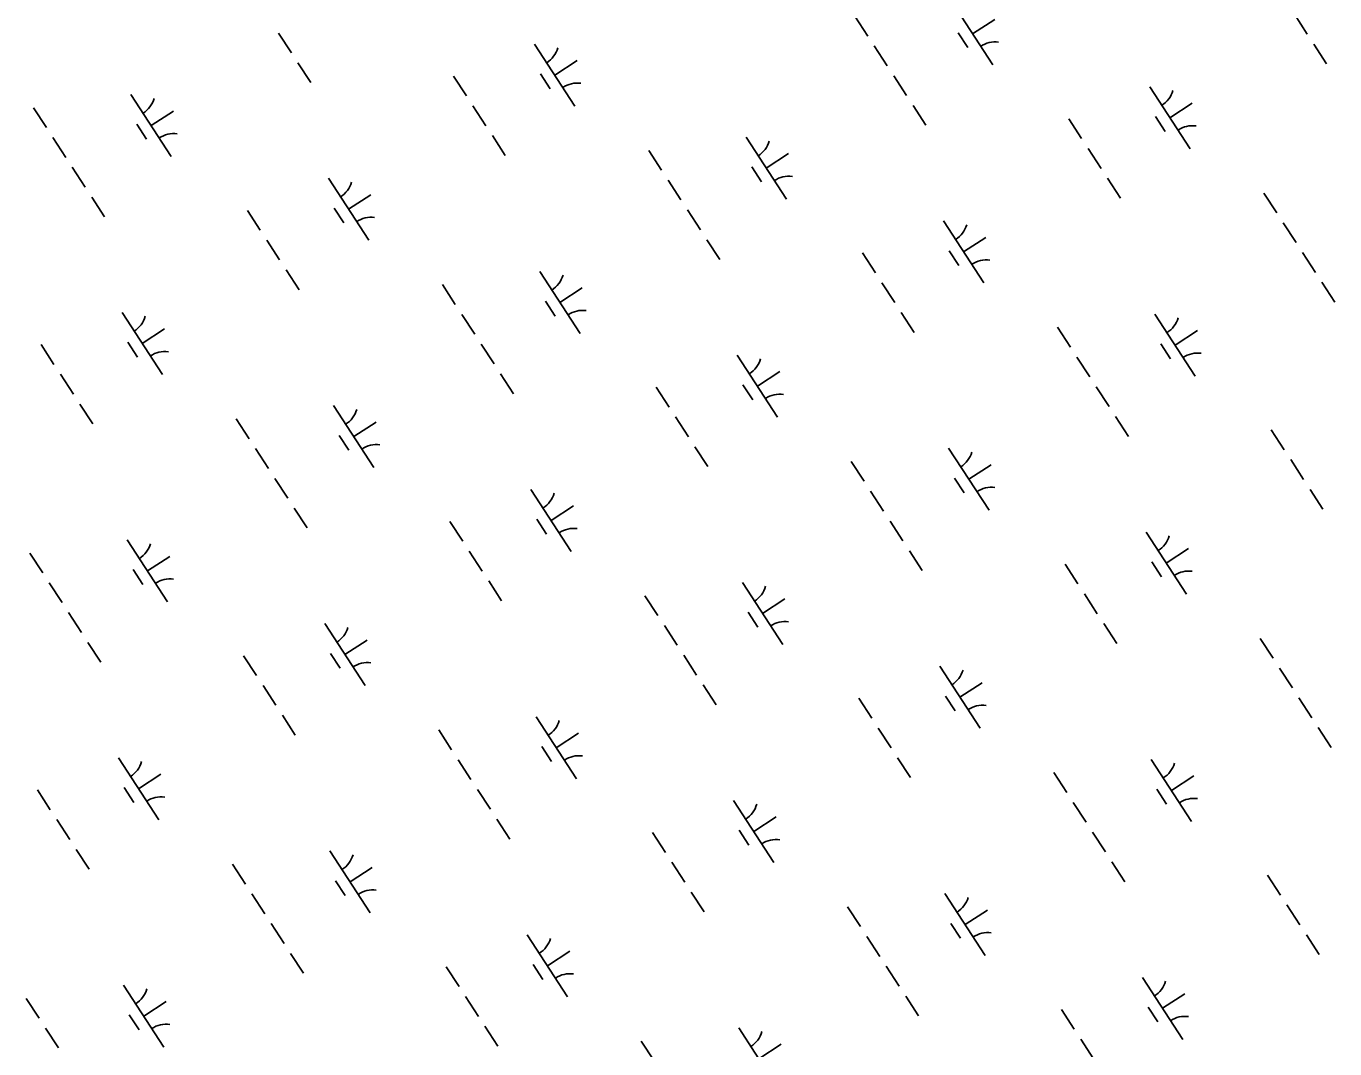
# Model space of a CAD drawing. Extents: x 3953924 to 3974542, y 193747 to 216192.
# Drawn here: x 3968580 to 3969465, y 201392 to 202083 of the extents above; entities that cross this region are included whole.
import ezdxf

# ---------------------------------------------------------------- set-up
doc = ezdxf.new("R2010")
doc.units = 0
doc.layers.add('V-WETL-SWMP', color=7, linetype='Continuous')

msp = doc.modelspace()

# ---------------------------------------------------------------- linework, layer by layer
at = {"layer": 'V-WETL-SWMP'}
for p, q in [((3969206.43, 202098.58), (3969233.71, 202056.68)), ((3969140.61, 202089.65), (3969149.34, 202076.24)), ((3969220.07, 202077.63), (3969235.15, 202087.45)), ((3969437.59, 202090.92), (3969446.32, 202077.51)), ((3968751.08, 202078.25), (3968759.81, 202064.84)), ((3969210.33, 202078.45), (3969216.88, 202068.39)), ((3968924.14, 202070.8), (3968951.41, 202028.89)), ((3969153.7, 202069.54), (3969162.43, 202056.13)), ((3969450.69, 202070.81), (3969459.41, 202057.4)), ((3968764.17, 202058.14), (3968772.9, 202044.73)), ((3968937.77, 202049.85), (3968952.86, 202059.67)), ((3968869.38, 202049.12), (3968878.11, 202035.71)), ((3968928.03, 202050.67), (3968934.58, 202040.61)), ((3969166.8, 202049.42), (3969175.52, 202036.01)), ((3969339.85, 202041.97), (3969367.13, 202000.06)), ((3968651.31, 202036.67), (3968678.59, 201994.77)), ((3968585.49, 202027.74), (3968594.22, 202014.33)), ((3968664.95, 202015.72), (3968680.03, 202025.54)), ((3968882.47, 202029.01), (3968891.2, 202015.6)), ((3969179.89, 202029.31), (3969188.62, 202015.9)), ((3969353.49, 202021.02), (3969368.57, 202030.84)), ((3968655.21, 202016.54), (3968661.76, 202006.48)), ((3969285.09, 202020.29), (3969293.82, 202006.88)), ((3969343.75, 202021.83), (3969350.3, 202011.78)), ((3968598.58, 202007.62), (3968607.31, 201994.21)), ((3968895.57, 202008.89), (3968904.29, 201995.48)), ((3969067.03, 202007.84), (3969094.3, 201965.93)), ((3969001.21, 201998.91), (3969009.93, 201985.5)), ((3969080.66, 201986.89), (3969095.75, 201996.71)), ((3969298.19, 202000.18), (3969306.92, 201986.77)), ((3968611.68, 201987.51), (3968620.4, 201974.1)), ((3969070.92, 201987.71), (3969077.47, 201977.65)), ((3968784.73, 201980.05), (3968812.01, 201938.15)), ((3969014.3, 201978.79), (3969023.03, 201965.38)), ((3969311.28, 201980.06), (3969320.01, 201966.65)), ((3969416.92, 201970.08), (3969425.65, 201956.67)), ((3968624.77, 201967.4), (3968633.5, 201953.99)), ((3968798.37, 201959.1), (3968813.45, 201968.92)), ((3968729.98, 201958.38), (3968738.7, 201944.97)), ((3968788.63, 201959.92), (3968795.18, 201949.86)), ((3969027.39, 201958.68), (3969036.12, 201945.27)), ((3969200.45, 201951.22), (3969227.72, 201909.32)), ((3969430.01, 201949.96), (3969438.74, 201936.55)), ((3968743.07, 201938.26), (3968751.8, 201924.85)), ((3969040.48, 201938.56), (3969049.21, 201925.16)), ((3969214.08, 201930.27), (3969229.17, 201940.09)), ((3969145.69, 201929.55), (3969154.42, 201916.14)), ((3969204.35, 201931.09), (3969210.89, 201921.03)), ((3969443.11, 201929.85), (3969451.84, 201916.44)), ((3968756.16, 201918.15), (3968764.89, 201904.74)), ((3968927.62, 201917.09), (3968954.9, 201875.19)), ((3968861.8, 201908.16), (3968870.53, 201894.75)), ((3969158.78, 201909.43), (3969167.51, 201896.02)), ((3969456.2, 201909.73), (3969464.93, 201896.32)), ((3968941.26, 201896.14), (3968956.35, 201905.96)), ((3968931.52, 201896.96), (3968938.07, 201886.9)), ((3968645.33, 201889.31), (3968672.6, 201847.4)), ((3968874.89, 201888.05), (3968883.62, 201874.64)), ((3969171.88, 201889.32), (3969180.61, 201875.91)), ((3969343.34, 201888.26), (3969370.61, 201846.36)), ((3968658.97, 201868.36), (3968674.05, 201878.18)), ((3969277.52, 201879.33), (3969286.25, 201865.92)), ((3969356.98, 201867.31), (3969372.06, 201877.13)), ((3968590.57, 201867.63), (3968599.3, 201854.22)), ((3968649.23, 201869.18), (3968655.77, 201859.12)), ((3968887.99, 201867.93), (3968896.72, 201854.53)), ((3969347.24, 201868.13), (3969353.78, 201858.07)), ((3969061.04, 201860.48), (3969088.32, 201818.57)), ((3969290.61, 201859.22), (3969299.34, 201845.81)), ((3968603.66, 201847.52), (3968612.39, 201834.11)), ((3968901.08, 201847.82), (3968909.81, 201834.41)), ((3969074.68, 201839.53), (3969089.77, 201849.35)), ((3969006.29, 201838.8), (3969015.01, 201825.39)), ((3969064.94, 201840.35), (3969071.49, 201830.29)), ((3969303.7, 201839.1), (3969312.43, 201825.69)), ((3968616.76, 201827.4), (3968625.49, 201813.99)), ((3968788.22, 201826.35), (3968815.49, 201784.45)), ((3968722.4, 201817.42), (3968731.13, 201804.01)), ((3968801.86, 201805.4), (3968816.94, 201815.22)), ((3969019.38, 201818.69), (3969028.11, 201805.28)), ((3969316.8, 201818.99), (3969325.52, 201805.58)), ((3968792.12, 201806.22), (3968798.66, 201796.16)), ((3969422, 201809.97), (3969430.73, 201796.56)), ((3968735.49, 201797.3), (3968744.22, 201783.89)), ((3969032.47, 201798.57), (3969041.2, 201785.16)), ((3969203.93, 201797.52), (3969231.21, 201755.61)), ((3969138.11, 201788.59), (3969146.84, 201775.18)), ((3969217.57, 201776.57), (3969232.66, 201786.39)), ((3969435.09, 201789.86), (3969443.82, 201776.45)), ((3968748.58, 201777.19), (3968757.31, 201763.78)), ((3969207.83, 201777.39), (3969214.38, 201767.33)), ((3968921.64, 201769.73), (3968948.91, 201727.83)), ((3969151.21, 201768.47), (3969159.93, 201755.06)), ((3969448.19, 201769.74), (3969456.92, 201756.33)), ((3968935.28, 201748.78), (3968950.36, 201758.6)), ((3968761.68, 201757.08), (3968770.4, 201743.67)), ((3968925.54, 201749.6), (3968932.08, 201739.54)), ((3969164.3, 201748.36), (3969173.03, 201734.95)), ((3968866.88, 201748.06), (3968875.61, 201734.65)), ((3969337.35, 201740.9), (3969364.63, 201699)), ((3968648.81, 201735.61), (3968676.09, 201693.7)), ((3968582.99, 201726.67), (3968591.72, 201713.26)), ((3968662.45, 201714.65), (3968677.54, 201724.47)), ((3968879.97, 201727.94), (3968888.7, 201714.53)), ((3969177.39, 201728.25), (3969186.12, 201714.84)), ((3969350.99, 201719.95), (3969366.08, 201729.77)), ((3968652.71, 201715.47), (3968659.26, 201705.42)), ((3969282.6, 201719.23), (3969291.33, 201705.82)), ((3969341.25, 201720.77), (3969347.8, 201710.71)), ((3968596.09, 201706.56), (3968604.81, 201693.15)), ((3968893.07, 201707.83), (3968901.8, 201694.42)), ((3969064.53, 201706.77), (3969091.8, 201664.87)), ((3968998.71, 201697.84), (3969007.44, 201684.43)), ((3969078.17, 201685.82), (3969093.25, 201695.64)), ((3969295.69, 201699.11), (3969304.42, 201685.7)), ((3968609.18, 201686.45), (3968617.91, 201673.04)), ((3969068.43, 201686.64), (3969074.97, 201676.58)), ((3968782.23, 201678.99), (3968809.51, 201637.09)), ((3969011.8, 201677.73), (3969020.53, 201664.32)), ((3969308.78, 201679), (3969317.51, 201665.59)), ((3969414.42, 201669.01), (3969423.15, 201655.6)), ((3968622.27, 201666.33), (3968631, 201652.92)), ((3968795.87, 201658.04), (3968810.96, 201667.86)), ((3968727.48, 201657.31), (3968736.21, 201643.9)), ((3968786.13, 201658.86), (3968792.68, 201648.8)), ((3969024.89, 201657.61), (3969033.62, 201644.21)), ((3969197.95, 201650.16), (3969225.23, 201608.25)), ((3969427.52, 201648.9), (3969436.24, 201635.49)), ((3968740.57, 201637.2), (3968749.3, 201623.79)), ((3969037.99, 201637.5), (3969046.72, 201624.09)), ((3969211.59, 201629.21), (3969226.67, 201639.03)), ((3969143.19, 201628.48), (3969151.92, 201615.07)), ((3969201.85, 201630.03), (3969208.39, 201619.97)), ((3969440.61, 201628.78), (3969449.34, 201615.37)), ((3968753.66, 201617.08), (3968762.39, 201603.67)), ((3968925.12, 201616.03), (3968952.4, 201574.13)), ((3968859.3, 201607.1), (3968868.03, 201593.69)), ((3969156.29, 201608.37), (3969165.01, 201594.96)), ((3969453.7, 201608.67), (3969462.43, 201595.26)), ((3968938.76, 201595.08), (3968953.85, 201604.9)), ((3968929.02, 201595.9), (3968935.57, 201585.84)), ((3968642.83, 201588.24), (3968670.11, 201546.34)), ((3968872.4, 201586.98), (3968881.12, 201573.57)), ((3969169.38, 201588.25), (3969178.11, 201574.84)), ((3969340.84, 201587.2), (3969368.12, 201545.3)), ((3968656.47, 201567.29), (3968671.55, 201577.11)), ((3969275.02, 201578.27), (3969283.75, 201564.86)), ((3969354.48, 201566.25), (3969369.56, 201576.07)), ((3968588.07, 201566.57), (3968596.8, 201553.16)), ((3968646.73, 201568.11), (3968653.27, 201558.05)), ((3968885.49, 201566.87), (3968894.22, 201553.46)), ((3969344.74, 201567.07), (3969351.28, 201557.01)), ((3969058.54, 201559.41), (3969085.82, 201517.51)), ((3969288.11, 201558.15), (3969296.84, 201544.74)), ((3968601.17, 201546.45), (3968609.89, 201533.04)), ((3968898.58, 201546.76), (3968907.31, 201533.35)), ((3969072.18, 201538.46), (3969087.27, 201548.28)), ((3969003.79, 201537.74), (3969012.52, 201524.33)), ((3969062.44, 201539.28), (3969068.99, 201529.22)), ((3969301.2, 201538.04), (3969309.93, 201524.63)), ((3968614.26, 201526.34), (3968622.99, 201512.93)), ((3968785.72, 201525.29), (3968813, 201483.38)), ((3968719.9, 201516.35), (3968728.63, 201502.94)), ((3968799.36, 201504.33), (3968814.44, 201514.15)), ((3969016.88, 201517.62), (3969025.61, 201504.21)), ((3969314.3, 201517.93), (3969323.03, 201504.52)), ((3968789.62, 201505.15), (3968796.16, 201495.1)), ((3969419.5, 201508.91), (3969428.23, 201495.5)), ((3968732.99, 201496.24), (3968741.72, 201482.83)), ((3969029.97, 201497.51), (3969038.7, 201484.1)), ((3969201.43, 201496.45), (3969228.71, 201454.55)), ((3969135.61, 201487.52), (3969144.34, 201474.11)), ((3969215.07, 201475.5), (3969230.16, 201485.32)), ((3969432.6, 201488.79), (3969441.33, 201475.38)), ((3968746.08, 201476.13), (3968754.81, 201462.72)), ((3969205.33, 201476.32), (3969211.88, 201466.26)), ((3968919.14, 201468.67), (3968946.42, 201426.77)), ((3969148.71, 201467.41), (3969157.44, 201454)), ((3969445.69, 201468.68), (3969454.42, 201455.27)), ((3968932.78, 201447.72), (3968947.86, 201457.54)), ((3968759.18, 201456.01), (3968767.91, 201442.6)), ((3968923.04, 201448.54), (3968929.59, 201438.48)), ((3968864.38, 201446.99), (3968873.11, 201433.58)), ((3969161.8, 201447.29), (3969170.53, 201433.89)), ((3969334.86, 201439.84), (3969362.13, 201397.93)), ((3968646.31, 201434.54), (3968673.59, 201392.64)), ((3968580.49, 201425.61), (3968589.22, 201412.2)), ((3968659.95, 201413.59), (3968675.04, 201423.41)), ((3968877.48, 201426.88), (3968886.21, 201413.47)), ((3969174.89, 201427.18), (3969183.62, 201413.77)), ((3969348.49, 201418.89), (3969363.58, 201428.71)), ((3968650.21, 201414.41), (3968656.76, 201404.35)), ((3969280.1, 201418.16), (3969288.83, 201404.75)), ((3969338.75, 201419.71), (3969345.3, 201409.65)), ((3968593.59, 201405.49), (3968602.32, 201392.09)), ((3968890.57, 201406.76), (3968899.3, 201393.35)), ((3969062.03, 201405.71), (3969089.31, 201363.81)), ((3968996.21, 201396.78), (3969004.94, 201383.37)), ((3969075.67, 201384.76), (3969090.75, 201394.58)), ((3969293.19, 201398.05), (3969301.92, 201384.64))]:
    msp.add_line(p, q, dxfattribs=at)
for centre, start, end in [((3968922.9, 202073.12), 302.29009, 343.83375), ((3969235.34, 202054.61), 82.29009, 123.83375), ((3968953.04, 202026.83), 82.29009, 123.83375), ((3968650.08, 202039), 302.29009, 343.83375), ((3969338.62, 202044.29), 302.29009, 343.83375), ((3969368.76, 201998), 82.29009, 123.83375), ((3968680.22, 201992.7), 82.29009, 123.83375), ((3969065.79, 202010.17), 302.29009, 343.83375), ((3969095.93, 201963.87), 82.29009, 123.83375), ((3968783.5, 201982.38), 302.29009, 343.83375), ((3968813.64, 201936.08), 82.29009, 123.83375), ((3969199.22, 201953.55), 302.29009, 343.83375), ((3969229.35, 201907.25), 82.29009, 123.83375), ((3968926.39, 201919.42), 302.29009, 343.83375), ((3968956.53, 201873.12), 82.29009, 123.83375), ((3968644.1, 201891.64), 302.29009, 343.83375), ((3969342.11, 201890.59), 302.29009, 343.83375), ((3968674.23, 201845.34), 82.29009, 123.83375), ((3969059.81, 201862.8), 302.29009, 343.83375), ((3969372.24, 201844.29), 82.29009, 123.83375), ((3969089.95, 201816.51), 82.29009, 123.83375), ((3968786.99, 201828.68), 302.29009, 343.83375), ((3968817.12, 201782.38), 82.29009, 123.83375), ((3969202.7, 201799.85), 302.29009, 343.83375), ((3968920.41, 201772.06), 302.29009, 343.83375), ((3969232.84, 201753.55), 82.29009, 123.83375), ((3968950.54, 201725.76), 82.29009, 123.83375), ((3968647.58, 201737.93), 302.29009, 343.83375), ((3969336.12, 201743.23), 302.29009, 343.83375), ((3969366.26, 201696.93), 82.29009, 123.83375), ((3968677.72, 201691.63), 82.29009, 123.83375), ((3969063.3, 201709.1), 302.29009, 343.83375), ((3969093.43, 201662.8), 82.29009, 123.83375), ((3968781, 201681.32), 302.29009, 343.83375), ((3968811.14, 201635.02), 82.29009, 123.83375), ((3969196.72, 201652.48), 302.29009, 343.83375), ((3969226.85, 201606.19), 82.29009, 123.83375), ((3968923.89, 201618.36), 302.29009, 343.83375), ((3968954.03, 201572.06), 82.29009, 123.83375), ((3968641.6, 201590.57), 302.29009, 343.83375), ((3969339.61, 201589.53), 302.29009, 343.83375), ((3968671.74, 201544.27), 82.29009, 123.83375), ((3969057.31, 201561.74), 302.29009, 343.83375), ((3969369.75, 201543.23), 82.29009, 123.83375), ((3969087.45, 201515.44), 82.29009, 123.83375), ((3968784.49, 201527.61), 302.29009, 343.83375), ((3968814.63, 201481.31), 82.29009, 123.83375), ((3969200.2, 201498.78), 302.29009, 343.83375), ((3968917.91, 201471), 302.29009, 343.83375), ((3969230.34, 201452.48), 82.29009, 123.83375), ((3968948.05, 201424.7), 82.29009, 123.83375), ((3968645.08, 201436.87), 302.29009, 343.83375), ((3969333.62, 201442.16), 302.29009, 343.83375), ((3969363.76, 201395.87), 82.29009, 123.83375), ((3968675.22, 201390.57), 82.29009, 123.83375), ((3969060.8, 201408.04), 302.29009, 343.83375)]:
    msp.add_arc(centre, 17.62, start, end, dxfattribs=at)

doc.saveas('drawing.dxf')
